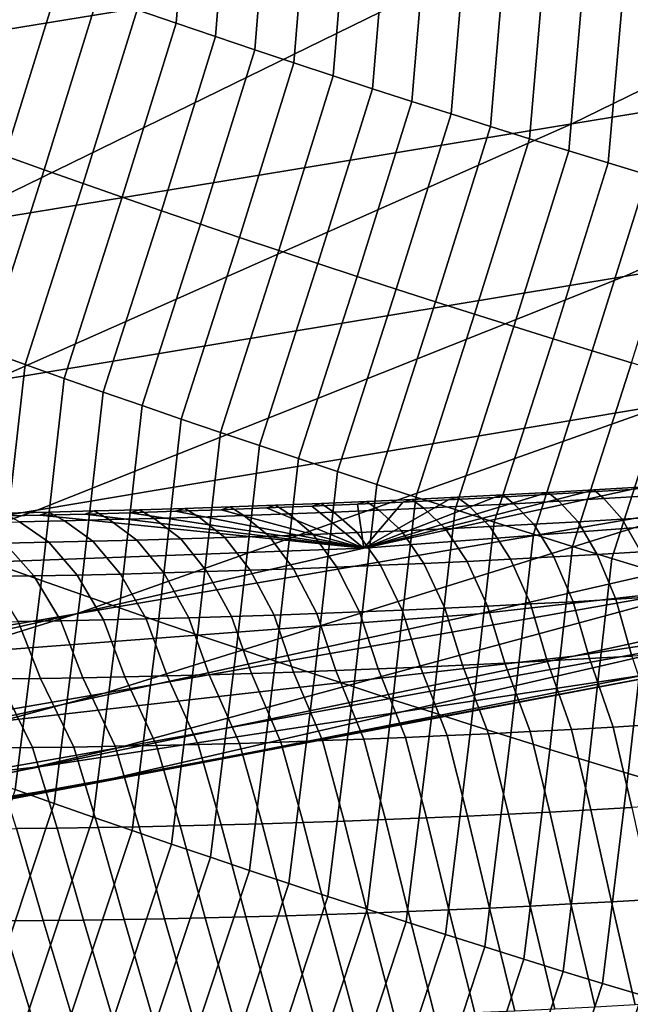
# Model space of a CAD drawing. Header units: metres. Extents: x -240 to 45, y -77 to 27.
# Tile 813 of 1056: x 16.399 to 17.297, y -24.913 to -23.465. Entities that reach past the tile are written whole.
import ezdxf

# ---------------------------------------------------------------- set-up
doc = ezdxf.new("R2010")
doc.units = ezdxf.units.M
doc.layers.add('solid_102011X2', color=7, linetype='CONTINUOUS')

msp = doc.modelspace()

# ---------------------------------------------------------------- linework, layer by layer
at = {"layer": 'solid_102011X2'}
for points in [[(17.957216, -22.912344, 22.244883), (17.126104, -23.35758, 22.442699), (16.201685, -23.508318, 18.24148), (17.038113, -23.060219, 18.042509)], [(18.975557, -23.058271, 30.889181), (18.139053, -23.466431, 31.085245), (17.211168, -23.618341, 26.857634), (18.052521, -23.207588, 26.658361)], [(17.038113, -23.060219, 18.042509), (16.201685, -23.508318, 18.24148), (15.284562, -23.65987, 14.05393), (16.126589, -23.20886, 13.85483)], [(16.571869, -23.450541, 123.699043), (16.629526, -23.470346, 123.705139), (16.650667, -23.208435, 123.982765), (16.592859, -23.188736, 123.976967)], [(18.052521, -23.207588, 26.658361), (17.211168, -23.618341, 26.857634), (16.279629, -23.77096, 22.644175), (17.126104, -23.35758, 22.442699)], [(16.629526, -23.470346, 123.705139), (16.687204, -23.489965, 123.711098), (16.708496, -23.227947, 123.988434), (16.650667, -23.208435, 123.982765)], [(16.687204, -23.489965, 123.711098), (16.744907, -23.509396, 123.716927), (16.766344, -23.247272, 123.993988), (16.708496, -23.227947, 123.988434)], [(16.744907, -23.509396, 123.716927), (16.802629, -23.528637, 123.722626), (16.824213, -23.266407, 123.999405), (16.766344, -23.247272, 123.993988)], [(16.802629, -23.528637, 123.722626), (16.860373, -23.547691, 123.728203), (16.882099, -23.285355, 124.0047), (16.824213, -23.266407, 123.999405)], [(16.860373, -23.547691, 123.728203), (16.918135, -23.566555, 123.733635), (16.940001, -23.30411, 124.009865), (16.882099, -23.285355, 124.0047)], [(16.918135, -23.566555, 123.733635), (16.975914, -23.585228, 123.738945), (16.997919, -23.322676, 124.0149), (16.940001, -23.30411, 124.009865)], [(19.057814, -23.315151, 35.327679), (18.211906, -23.688892, 35.522785), (17.288485, -23.842539, 31.284605), (18.139053, -23.466431, 31.085245)], [(16.975914, -23.585228, 123.738945), (17.033712, -23.603712, 123.744125), (17.055853, -23.341051, 124.019806), (16.997919, -23.322676, 124.0149)], [(17.033712, -23.603712, 123.744125), (17.091524, -23.622004, 123.749168), (17.1138, -23.359236, 124.02459), (17.055853, -23.341051, 124.019806)], [(17.126104, -23.35758, 22.442699), (16.279629, -23.77096, 22.644175), (15.349802, -23.924364, 18.444128), (16.201685, -23.508318, 18.24148)], [(17.091524, -23.622004, 123.749168), (17.149351, -23.640104, 123.754082), (17.171761, -23.377228, 124.029243), (17.1138, -23.359236, 124.02459)], [(17.149351, -23.640104, 123.754082), (17.207193, -23.65801, 123.758865), (17.229731, -23.395025, 124.033768), (17.171761, -23.377228, 124.029243)], [(16.320406, -23.644629, 123.407204), (16.377785, -23.665243, 123.414108), (16.456631, -23.410368, 123.686478), (16.39905, -23.390003, 123.68)], [(17.207193, -23.65801, 123.758865), (17.265047, -23.675726, 123.763512), (17.287714, -23.412632, 124.038162), (17.229731, -23.395025, 124.033768)], [(16.377785, -23.665243, 123.414108), (16.435192, -23.685673, 123.420883), (16.514236, -23.430548, 123.692825), (16.456631, -23.410368, 123.686478)], [(17.265047, -23.675726, 123.763512), (17.322912, -23.693245, 123.768028), (17.345705, -23.430042, 124.042427), (17.287714, -23.412632, 124.038162)], [(16.435192, -23.685673, 123.420883), (16.49263, -23.705917, 123.427528), (16.571869, -23.450541, 123.699043), (16.514236, -23.430548, 123.692825)], [(16.49263, -23.705917, 123.427528), (16.550097, -23.725977, 123.434036), (16.629526, -23.470346, 123.705139), (16.571869, -23.450541, 123.699043)], [(18.139053, -23.466431, 31.085245), (17.288485, -23.842539, 31.284605), (16.355679, -23.996843, 27.060255), (17.211168, -23.618341, 26.857634)], [(16.550097, -23.725977, 123.434036), (16.607588, -23.74585, 123.440414), (16.687204, -23.489965, 123.711098), (16.629526, -23.470346, 123.705139)], [(16.607588, -23.74585, 123.440414), (16.665106, -23.765535, 123.446663), (16.744907, -23.509396, 123.716927), (16.687204, -23.489965, 123.711098)], [(16.665106, -23.765535, 123.446663), (16.722649, -23.785036, 123.452774), (16.802629, -23.528637, 123.722626), (16.744907, -23.509396, 123.716927)], [(16.722649, -23.785036, 123.452774), (16.780214, -23.804348, 123.458755), (16.860373, -23.547691, 123.728203), (16.802629, -23.528637, 123.722626)], [(16.780214, -23.804348, 123.458755), (16.837801, -23.823471, 123.4646), (16.918135, -23.566555, 123.733635), (16.860373, -23.547691, 123.728203)], [(16.837801, -23.823471, 123.4646), (16.895411, -23.842407, 123.470314), (16.975914, -23.585228, 123.738945), (16.918135, -23.566555, 123.733635)], [(16.895411, -23.842407, 123.470314), (16.953039, -23.861153, 123.475891), (17.033712, -23.603712, 123.744125), (16.975914, -23.585228, 123.738945)], [(16.953039, -23.861153, 123.475891), (17.010689, -23.879709, 123.481331), (17.091524, -23.622004, 123.749168), (17.033712, -23.603712, 123.744125)], [(17.211168, -23.618341, 26.857634), (16.355679, -23.996843, 27.060255), (15.418939, -24.151886, 22.849031), (16.279629, -23.77096, 22.644175)], [(17.010689, -23.879709, 123.481331), (17.068356, -23.898075, 123.486641), (17.149351, -23.640104, 123.754082), (17.091524, -23.622004, 123.749168)], [(17.068356, -23.898075, 123.486641), (17.126038, -23.916248, 123.491814), (17.207193, -23.65801, 123.758865), (17.149351, -23.640104, 123.754082)], [(16.2927, -23.930855, 123.153847), (16.349981, -23.951544, 123.161072), (16.435192, -23.685673, 123.420883), (16.377785, -23.665243, 123.414108)], [(17.126038, -23.916248, 123.491814), (17.183737, -23.934231, 123.496849), (17.265047, -23.675726, 123.763512), (17.207193, -23.65801, 123.758865)], [(17.183737, -23.934231, 123.496849), (17.241451, -23.952021, 123.501755), (17.322912, -23.693245, 123.768028), (17.265047, -23.675726, 123.763512)], [(16.349981, -23.951544, 123.161072), (16.407297, -23.972048, 123.168167), (16.49263, -23.705917, 123.427528), (16.435192, -23.685673, 123.420883)], [(18.211906, -23.688892, 35.522785), (17.353153, -24.030262, 35.720852), (16.425005, -24.186064, 31.486994), (17.288485, -23.842539, 31.284605)], [(17.241451, -23.952021, 123.501755), (17.299181, -23.969616, 123.506523), (17.380793, -23.710569, 123.772415), (17.322912, -23.693245, 123.768028)], [(16.407297, -23.972048, 123.168167), (16.464643, -23.992369, 123.175125), (16.550097, -23.725977, 123.434036), (16.49263, -23.705917, 123.427528)], [(16.464643, -23.992369, 123.175125), (16.52202, -24.012506, 123.181946), (16.607588, -23.74585, 123.440414), (16.550097, -23.725977, 123.434036)], [(16.52202, -24.012506, 123.181946), (16.579426, -24.032457, 123.188629), (16.665106, -23.765535, 123.446663), (16.607588, -23.74585, 123.440414)], [(16.579426, -24.032457, 123.188629), (16.63686, -24.052221, 123.195175), (16.722649, -23.785036, 123.452774), (16.665106, -23.765535, 123.446663)], [(16.63686, -24.052221, 123.195175), (16.694321, -24.071802, 123.201591), (16.780214, -23.804348, 123.458755), (16.722649, -23.785036, 123.452774)], [(16.694321, -24.071802, 123.201591), (16.751808, -24.091194, 123.20787), (16.837801, -23.823471, 123.4646), (16.780214, -23.804348, 123.458755)], [(16.751808, -24.091194, 123.20787), (16.80932, -24.110399, 123.214005), (16.895411, -23.842407, 123.470314), (16.837801, -23.823471, 123.4646)], [(17.288485, -23.842539, 31.284605), (16.425005, -24.186064, 31.486994), (15.487211, -24.342546, 27.265949), (16.355679, -23.996843, 27.060255)], [(16.80932, -24.110399, 123.214005), (16.866856, -24.129417, 123.220009), (16.953039, -23.861153, 123.475891), (16.895411, -23.842407, 123.470314)], [(16.866856, -24.129417, 123.220009), (16.924414, -24.148245, 123.225876), (17.010689, -23.879709, 123.481331), (16.953039, -23.861153, 123.475891)], [(18.266224, -23.875051, 39.96825), (17.400331, -24.181656, 40.163639), (16.482719, -24.338783, 35.921616), (17.353153, -24.030262, 35.720852)], [(16.924414, -24.148245, 123.225876), (16.981995, -24.166885, 123.231598), (17.068356, -23.898075, 123.486641), (17.010689, -23.879709, 123.481331)], [(16.981995, -24.166885, 123.231598), (17.039595, -24.185335, 123.23719), (17.126038, -23.916248, 123.491814), (17.068356, -23.898075, 123.486641)], [(17.039595, -24.185335, 123.23719), (17.097216, -24.203594, 123.242638), (17.183737, -23.934231, 123.496849), (17.126038, -23.916248, 123.491814)], [(17.097216, -24.203594, 123.242638), (17.154854, -24.221661, 123.247955), (17.241451, -23.952021, 123.501755), (17.183737, -23.934231, 123.496849)], [(16.316372, -24.248495, 122.921532), (16.373661, -24.269079, 122.928955), (16.407297, -23.972048, 123.168167), (16.349981, -23.951544, 123.161072)], [(17.154854, -24.221661, 123.247955), (17.212509, -24.239536, 123.253128), (17.299181, -23.969616, 123.506523), (17.241451, -23.952021, 123.501755)], [(17.212509, -24.239536, 123.253128), (17.270182, -24.257219, 123.258163), (17.356924, -23.987019, 123.511154), (17.299181, -23.969616, 123.506523)], [(16.373661, -24.269079, 122.928955), (16.430983, -24.289482, 122.936241), (16.464643, -23.992369, 123.175125), (16.407297, -23.972048, 123.168167)], [(16.430983, -24.289482, 122.936241), (16.488338, -24.3097, 122.943382), (16.52202, -24.012506, 123.181946), (16.464643, -23.992369, 123.175125)], [(17.270182, -24.257219, 123.258163), (17.327873, -24.27471, 123.263054), (17.414686, -24.004225, 123.515656), (17.356924, -23.987019, 123.511154)], [(16.488338, -24.3097, 122.943382), (16.545727, -24.329733, 122.950394), (16.579426, -24.032457, 123.188629), (16.52202, -24.012506, 123.181946)], [(18.297249, -24.025042, 44.419228), (17.425262, -24.296888, 44.610531), (16.523981, -24.455177, 40.361389), (17.400331, -24.181656, 40.163639)], [(17.353153, -24.030262, 35.720852), (16.482719, -24.338783, 35.921616), (15.549787, -24.496517, 31.692133), (16.425005, -24.186064, 31.486994)], [(16.545727, -24.329733, 122.950394), (16.603144, -24.349583, 122.95726), (16.63686, -24.052221, 123.195175), (16.579426, -24.032457, 123.188629)], [(16.603144, -24.349583, 122.95726), (16.660593, -24.369247, 122.963989), (16.694321, -24.071802, 123.201591), (16.63686, -24.052221, 123.195175)], [(16.660593, -24.369247, 122.963989), (16.718071, -24.388725, 122.970581), (16.751808, -24.091194, 123.20787), (16.694321, -24.071802, 123.201591)], [(18.66869, -24.075922, 70.912125), (17.788456, -24.175354, 71.059006), (17.074524, -24.338741, 66.797905), (17.959316, -24.238655, 66.642776)], [(16.718071, -24.388725, 122.970581), (16.775576, -24.408018, 122.977028), (16.80932, -24.110399, 123.214005), (16.751808, -24.091194, 123.20787)], [(16.775576, -24.408018, 122.977028), (16.833107, -24.427122, 122.983337), (16.866856, -24.129417, 123.220009), (16.80932, -24.110399, 123.214005)], [(18.839853, -24.105467, 66.488396), (17.959316, -24.238655, 66.642776), (17.213718, -24.400921, 62.378597), (18.098623, -24.266874, 62.215599)], [(16.833107, -24.427122, 122.983337), (16.890663, -24.446039, 122.989502), (16.924414, -24.148245, 123.225876), (16.866856, -24.129417, 123.220009)], [(18.300348, -24.139017, 48.873886), (17.423328, -24.376192, 49.059582), (16.544058, -24.535505, 44.803852), (17.425262, -24.296888, 44.610531)], [(16.890663, -24.446039, 122.989502), (16.948246, -24.464767, 122.995529), (16.981995, -24.166885, 123.231598), (16.924414, -24.148245, 123.225876)], [(17.365906, -24.151453, 73.367287), (17.298599, -24.155729, 73.368652), (16.90519, -24.241774, 71.20639), (17.788456, -24.175354, 71.059006)], [(17.298599, -24.155729, 73.368652), (17.231348, -24.159809, 73.370293), (16.90519, -24.241774, 71.20639)], [(17.176687, -24.160128, 73.707542), (17.164154, -24.163692, 73.372192), (17.231348, -24.159809, 73.370293), (17.243599, -24.15634, 73.702026)], [(17.243599, -24.15634, 73.702026), (17.258295, -24.169226, 74.081116), (17.192081, -24.173012, 74.086632), (17.176687, -24.160128, 73.707542)], [(17.243599, -24.15634, 73.702026), (17.231348, -24.159809, 73.370293), (17.298599, -24.155729, 73.368652), (17.310528, -24.152359, 73.696632)], [(17.310528, -24.152359, 73.696632), (17.324524, -24.165243, 74.075729), (17.258295, -24.169226, 74.081116), (17.243599, -24.15634, 73.702026)], [(16.842413, -24.176155, 73.737076), (16.829012, -24.180195, 73.385727), (16.895931, -24.177284, 73.382484), (16.909229, -24.173336, 73.730904)], [(16.909229, -24.173336, 73.730904), (16.927404, -24.18619, 74.109978), (16.861282, -24.188993, 74.116142), (16.842413, -24.176155, 73.737076)], [(16.909229, -24.173336, 73.730904), (16.895931, -24.177284, 73.382484), (16.962906, -24.174177, 73.379517), (16.976067, -24.170324, 73.724869)], [(17.231348, -24.159809, 73.370293), (17.164154, -24.163692, 73.372192), (16.90519, -24.241774, 71.20639)], [(17.164154, -24.163692, 73.372192), (17.097017, -24.167383, 73.374367), (16.90519, -24.241774, 71.20639)], [(17.097017, -24.167383, 73.374367), (17.029934, -24.170877, 73.376808), (16.90519, -24.241774, 71.20639)], [(17.029934, -24.170877, 73.376808), (16.962906, -24.174177, 73.379517), (16.90519, -24.241774, 71.20639)], [(16.976067, -24.170324, 73.724869), (16.993547, -24.183191, 74.103951), (16.927404, -24.18619, 74.109978), (16.909229, -24.173336, 73.730904)], [(16.948246, -24.464767, 122.995529), (17.00585, -24.483307, 123.001411), (17.039595, -24.185335, 123.23719), (16.981995, -24.166885, 123.231598)], [(16.976067, -24.170324, 73.724869), (16.962906, -24.174177, 73.379517), (17.029934, -24.170877, 73.376808), (17.042921, -24.16712, 73.718964)], [(17.042921, -24.16712, 73.718964), (17.059708, -24.179995, 74.098045), (16.993547, -24.183191, 74.103951), (16.976067, -24.170324, 73.724869)], [(17.042921, -24.16712, 73.718964), (17.029934, -24.170877, 73.376808), (17.097017, -24.167383, 73.374367), (17.109795, -24.163721, 73.713188)], [(17.109795, -24.163721, 73.713188), (17.125887, -24.176601, 74.09227), (17.059708, -24.179995, 74.098045), (17.042921, -24.16712, 73.718964)], [(17.109795, -24.163721, 73.713188), (17.097017, -24.167383, 73.374367), (17.164154, -24.163692, 73.372192), (17.176687, -24.160128, 73.707542)], [(17.176687, -24.160128, 73.707542), (17.192081, -24.173012, 74.086632), (17.125887, -24.176601, 74.09227), (17.109795, -24.163721, 73.713188)], [(17.125887, -24.176601, 74.09227), (17.192081, -24.173012, 74.086632), (17.220514, -24.203144, 74.463631), (17.155533, -24.206739, 74.4692)], [(17.192081, -24.173012, 74.086632), (17.258295, -24.169226, 74.081116), (17.285511, -24.199352, 74.458191), (17.220514, -24.203144, 74.463631)], [(17.258295, -24.169226, 74.081116), (17.324524, -24.165243, 74.075729), (17.350523, -24.195364, 74.452873), (17.285511, -24.199352, 74.458191)], [(16.425005, -24.186064, 31.486994), (15.549787, -24.496517, 31.692133), (14.60694, -24.654955, 27.474442), (15.487211, -24.342546, 27.265949)], [(17.400331, -24.181656, 40.163639), (16.523981, -24.455177, 40.361389), (15.601777, -24.613983, 36.124805), (16.482719, -24.338783, 35.921616)], [(17.788456, -24.175354, 71.059006), (16.90519, -24.241774, 71.20639), (16.186682, -24.405588, 66.953575), (17.074524, -24.338741, 66.797905)], [(16.441929, -24.188995, 73.77681), (16.428608, -24.193602, 73.41069), (16.495205, -24.191851, 73.405869), (16.508625, -24.18734, 73.769859)], [(16.508625, -24.18734, 73.769859), (16.530956, -24.200062, 74.14888), (16.464952, -24.201683, 74.155807), (16.441929, -24.188995, 73.77681)], [(16.508625, -24.18734, 73.769859), (16.495205, -24.191851, 73.405869), (16.561863, -24.189905, 73.401314), (16.575342, -24.185492, 73.763046)], [(16.575342, -24.185492, 73.763046), (16.596981, -24.198242, 74.142075), (16.530956, -24.200062, 74.14888), (16.508625, -24.18734, 73.769859)], [(16.575342, -24.185492, 73.763046), (16.561863, -24.189905, 73.401314), (16.628571, -24.187769, 73.397026), (16.64208, -24.183447, 73.756355)], [(16.628571, -24.187769, 73.397026), (16.561863, -24.189905, 73.401314), (16.90519, -24.241774, 71.20639)], [(16.64208, -24.183447, 73.756355), (16.663027, -24.196224, 74.135399), (16.596981, -24.198242, 74.142075), (16.575342, -24.185492, 73.763046)], [(16.64208, -24.183447, 73.756355), (16.628571, -24.187769, 73.397026), (16.695332, -24.185438, 73.39299), (16.708838, -24.18121, 73.749802)], [(16.695332, -24.185438, 73.39299), (16.628571, -24.187769, 73.397026), (16.90519, -24.241774, 71.20639)], [(16.708838, -24.18121, 73.749802), (16.729092, -24.194012, 74.128845), (16.663027, -24.196224, 74.135399), (16.64208, -24.183447, 73.756355)], [(16.708838, -24.18121, 73.749802), (16.695332, -24.185438, 73.39299), (16.762146, -24.182913, 73.389229), (16.775616, -24.17878, 73.74337)], [(16.762146, -24.182913, 73.389229), (16.695332, -24.185438, 73.39299), (16.90519, -24.241774, 71.20639)], [(16.775616, -24.17878, 73.74337), (16.795177, -24.191601, 74.122429), (16.729092, -24.194012, 74.128845), (16.708838, -24.18121, 73.749802)], [(16.775616, -24.17878, 73.74337), (16.762146, -24.182913, 73.389229), (16.829012, -24.180195, 73.385727), (16.842413, -24.176155, 73.737076)], [(16.829012, -24.180195, 73.385727), (16.762146, -24.182913, 73.389229), (16.90519, -24.241774, 71.20639)], [(16.842413, -24.176155, 73.737076), (16.861282, -24.188993, 74.116142), (16.795177, -24.191601, 74.122429), (16.775616, -24.17878, 73.74337)], [(16.895931, -24.177284, 73.382484), (16.829012, -24.180195, 73.385727), (16.90519, -24.241774, 71.20639)], [(16.861282, -24.188993, 74.116142), (16.927404, -24.18619, 74.109978), (16.960686, -24.216347, 74.486664), (16.895771, -24.219156, 74.492737)], [(16.962906, -24.174177, 73.379517), (16.895931, -24.177284, 73.382484), (16.90519, -24.241774, 71.20639)], [(16.927404, -24.18619, 74.109978), (16.993547, -24.183191, 74.103951), (17.025618, -24.213339, 74.480713), (16.960686, -24.216347, 74.486664)], [(16.993547, -24.183191, 74.103951), (17.059708, -24.179995, 74.098045), (17.090567, -24.210136, 74.474892), (17.025618, -24.213339, 74.480713)], [(17.00585, -24.483307, 123.001411), (17.063477, -24.501656, 123.007156), (17.097216, -24.203594, 123.242638), (17.039595, -24.185335, 123.23719)], [(17.059708, -24.179995, 74.098045), (17.125887, -24.176601, 74.09227), (17.155533, -24.206739, 74.4692), (17.090567, -24.210136, 74.474892)], [(16.428608, -24.193602, 73.41069), (16.36208, -24.19516, 73.415771), (16.020094, -24.275076, 71.35408), (16.90519, -24.241774, 71.20639)], [(16.375254, -24.190454, 73.783882), (16.36208, -24.19516, 73.415771), (16.428608, -24.193602, 73.41069), (16.441929, -24.188995, 73.77681)], [(16.441929, -24.188995, 73.77681), (16.464952, -24.201683, 74.155807), (16.39897, -24.203108, 74.162872), (16.375254, -24.190454, 73.783882)], [(16.39897, -24.203108, 74.162872), (16.464952, -24.201683, 74.155807), (16.506685, -24.231895, 74.531822), (16.441908, -24.233328, 74.538773)], [(16.495205, -24.191851, 73.405869), (16.428608, -24.193602, 73.41069), (16.90519, -24.241774, 71.20639)], [(16.464952, -24.201683, 74.155807), (16.530956, -24.200062, 74.14888), (16.571484, -24.230265, 74.524994), (16.506685, -24.231895, 74.531822)], [(16.561863, -24.189905, 73.401314), (16.495205, -24.191851, 73.405869), (16.90519, -24.241774, 71.20639)], [(16.530956, -24.200062, 74.14888), (16.596981, -24.198242, 74.142075), (16.636301, -24.228436, 74.518295), (16.571484, -24.230265, 74.524994)], [(16.596981, -24.198242, 74.142075), (16.663027, -24.196224, 74.135399), (16.701139, -24.226412, 74.511711), (16.636301, -24.228436, 74.518295)], [(16.663027, -24.196224, 74.135399), (16.729092, -24.194012, 74.128845), (16.765999, -24.22419, 74.505264), (16.701139, -24.226412, 74.511711)], [(16.729092, -24.194012, 74.128845), (16.795177, -24.191601, 74.122429), (16.830875, -24.221771, 74.49894), (16.765999, -24.22419, 74.505264)], [(16.795177, -24.191601, 74.122429), (16.861282, -24.188993, 74.116142), (16.895771, -24.219156, 74.492737), (16.830875, -24.221771, 74.49894)], [(17.220514, -24.203144, 74.463631), (17.285511, -24.199352, 74.458191), (17.312771, -24.247372, 74.833412), (17.248888, -24.251171, 74.838791)], [(17.285511, -24.199352, 74.458191), (17.350523, -24.195364, 74.452873), (17.376667, -24.243374, 74.828163), (17.312771, -24.247372, 74.833412)], [(16.333008, -24.204332, 74.170059), (16.39897, -24.203108, 74.162872), (16.441908, -24.233328, 74.538773), (16.377153, -24.234562, 74.545853)], [(16.895771, -24.219156, 74.492737), (16.960686, -24.216347, 74.486664), (16.9935, -24.26441, 74.861534), (16.929693, -24.267229, 74.867531)], [(16.960686, -24.216347, 74.486664), (17.025618, -24.213339, 74.480713), (17.057323, -24.261395, 74.855659), (16.9935, -24.26441, 74.861534)], [(17.025618, -24.213339, 74.480713), (17.090567, -24.210136, 74.474892), (17.121162, -24.258183, 74.849915), (17.057323, -24.261395, 74.855659)], [(17.063477, -24.501656, 123.007156), (17.121124, -24.519814, 123.012756), (17.154854, -24.221661, 123.247955), (17.097216, -24.203594, 123.242638)], [(17.090567, -24.210136, 74.474892), (17.155533, -24.206739, 74.4692), (17.185019, -24.254776, 74.844292), (17.121162, -24.258183, 74.849915)], [(17.155533, -24.206739, 74.4692), (17.220514, -24.203144, 74.463631), (17.248888, -24.251171, 74.838791), (17.185019, -24.254776, 74.844292)], [(16.506685, -24.231895, 74.531822), (16.571484, -24.230265, 74.524994), (16.610931, -24.278379, 74.899361), (16.547237, -24.280018, 74.90609)], [(18.270529, -24.217178, 53.328175), (17.389603, -24.419842, 53.506927), (16.53834, -24.580084, 49.246964), (17.423328, -24.376192, 49.059582)], [(16.571484, -24.230265, 74.524994), (16.636301, -24.228436, 74.518295), (16.674644, -24.276543, 74.892746), (16.610931, -24.278379, 74.899361)], [(16.636301, -24.228436, 74.518295), (16.701139, -24.226412, 74.511711), (16.738379, -24.274509, 74.886253), (16.674644, -24.276543, 74.892746)], [(16.701139, -24.226412, 74.511711), (16.765999, -24.22419, 74.505264), (16.802132, -24.272278, 74.87989), (16.738379, -24.274509, 74.886253)], [(16.765999, -24.22419, 74.505264), (16.830875, -24.221771, 74.49894), (16.865904, -24.269852, 74.87365), (16.802132, -24.272278, 74.87989)], [(16.830875, -24.221771, 74.49894), (16.895771, -24.219156, 74.492737), (16.929693, -24.267229, 74.867531), (16.865904, -24.269852, 74.87365)], [(17.121124, -24.519814, 123.012756), (17.178793, -24.537781, 123.018211), (17.212509, -24.239536, 123.253128), (17.154854, -24.221661, 123.247955)], [(16.90519, -24.241774, 71.20639), (16.020094, -24.275076, 71.35408), (15.297004, -24.439095, 67.109558), (16.186682, -24.405588, 66.953575)], [(16.31242, -24.235598, 74.553055), (16.377153, -24.234562, 74.545853), (16.419916, -24.282701, 74.91993), (16.356287, -24.283745, 74.927025)], [(17.959316, -24.238655, 66.642776), (17.074524, -24.338741, 66.797905), (16.324537, -24.501642, 62.542381), (17.213718, -24.400921, 62.378597)], [(16.377153, -24.234562, 74.545853), (16.441908, -24.233328, 74.538773), (16.483566, -24.28146, 74.912949), (16.419916, -24.282701, 74.91993)], [(16.441908, -24.233328, 74.538773), (16.506685, -24.231895, 74.531822), (16.547237, -24.280018, 74.90609), (16.483566, -24.28146, 74.912949)], [(17.178793, -24.537781, 123.018211), (17.236481, -24.555555, 123.023529), (17.270182, -24.257219, 123.258163), (17.212509, -24.239536, 123.253128)], [(18.203232, -24.259758, 57.776775), (17.319643, -24.428034, 57.947781), (16.501942, -24.589151, 53.687046), (17.389603, -24.419842, 53.506927)], [(17.121162, -24.258183, 74.849915), (17.15036, -24.324083, 75.222359), (17.087479, -24.327305, 75.22805), (17.057323, -24.261395, 74.855659)], [(17.185019, -24.254776, 74.844292), (17.213255, -24.320663, 75.216797), (17.15036, -24.324083, 75.222359), (17.121162, -24.258183, 74.849915)], [(17.248888, -24.251171, 74.838791), (17.276163, -24.317049, 75.211349), (17.213255, -24.320663, 75.216797), (17.185019, -24.254776, 74.844292)], [(17.236481, -24.555555, 123.023529), (17.294189, -24.573137, 123.028702), (17.327873, -24.27471, 123.263054), (17.270182, -24.257219, 123.258163)], [(17.312771, -24.247372, 74.833412), (17.339083, -24.313236, 75.206032), (17.276163, -24.317049, 75.211349), (17.248888, -24.251171, 74.838791)], [(16.335161, -24.576382, 122.703873), (16.392515, -24.596863, 122.711502), (16.430983, -24.289482, 122.936241), (16.373661, -24.269079, 122.928955)], [(18.098623, -24.266874, 62.215599), (17.213718, -24.400921, 62.378597), (16.430546, -24.56292, 58.11985), (17.319643, -24.428034, 57.947781)], [(16.738379, -24.274509, 74.886253), (16.773317, -24.34046, 75.258316), (16.710537, -24.342499, 75.264732), (16.674644, -24.276543, 74.892746)], [(16.802132, -24.272278, 74.87989), (16.836115, -24.338223, 75.252022), (16.773317, -24.34046, 75.258316), (16.738379, -24.274509, 74.886253)], [(16.865904, -24.269852, 74.87365), (16.89893, -24.335789, 75.245842), (16.836115, -24.338223, 75.252022), (16.802132, -24.272278, 74.87989)], [(16.929693, -24.267229, 74.867531), (16.961763, -24.333157, 75.239792), (16.89893, -24.335789, 75.245842), (16.865904, -24.269852, 74.87365)], [(16.9935, -24.26441, 74.861534), (17.024612, -24.330328, 75.233856), (16.961763, -24.333157, 75.239792), (16.929693, -24.267229, 74.867531)], [(17.057323, -24.261395, 74.855659), (17.087479, -24.327305, 75.22805), (17.024612, -24.330328, 75.233856), (16.9935, -24.26441, 74.861534)], [(17.294189, -24.573137, 123.028702), (17.351919, -24.590525, 123.033737), (17.385582, -24.292004, 123.267815), (17.327873, -24.27471, 123.263054)], [(16.419916, -24.282701, 74.91993), (16.459627, -24.348675, 75.291618), (16.396954, -24.349718, 75.298637), (16.356287, -24.283745, 74.927025)], [(16.392515, -24.596863, 122.711502), (16.449903, -24.617161, 122.718987), (16.488338, -24.3097, 122.943382), (16.430983, -24.289482, 122.936241)], [(16.483566, -24.28146, 74.912949), (16.522322, -24.347429, 75.284721), (16.459627, -24.348675, 75.291618), (16.419916, -24.282701, 74.91993)], [(16.547237, -24.280018, 74.90609), (16.585039, -24.345984, 75.277939), (16.522322, -24.347429, 75.284721), (16.483566, -24.28146, 74.912949)], [(16.610931, -24.278379, 74.899361), (16.647778, -24.344341, 75.271278), (16.585039, -24.345984, 75.277939), (16.547237, -24.280018, 74.90609)], [(16.674644, -24.276543, 74.892746), (16.710537, -24.342499, 75.264732), (16.647778, -24.344341, 75.271278), (16.610931, -24.278379, 74.899361)], [(17.425262, -24.296888, 44.610531), (16.544058, -24.535505, 44.803852), (15.638369, -24.69523, 40.561234), (16.523981, -24.455177, 40.361389)], [(16.449903, -24.617161, 122.718987), (16.50733, -24.637276, 122.726326), (16.545727, -24.329733, 122.950394), (16.488338, -24.3097, 122.943382)], [(17.276163, -24.317049, 75.211349), (17.299553, -24.400797, 75.580711), (17.237324, -24.404427, 75.586128), (17.213255, -24.320663, 75.216797)], [(17.339083, -24.313236, 75.206032), (17.361794, -24.396971, 75.575417), (17.299553, -24.400797, 75.580711), (17.276163, -24.317049, 75.211349)], [(16.50733, -24.637276, 122.726326), (16.564789, -24.657207, 122.733528), (16.603144, -24.349583, 122.95726), (16.545727, -24.329733, 122.950394)], [(17.024612, -24.330328, 75.233856), (17.050714, -24.414116, 75.603104), (16.988541, -24.416948, 75.609009), (16.961763, -24.333157, 75.239792)], [(17.087479, -24.327305, 75.22805), (17.112904, -24.411085, 75.597328), (17.050714, -24.414116, 75.603104), (17.024612, -24.330328, 75.233856)], [(17.15036, -24.324083, 75.222359), (17.175108, -24.407856, 75.591667), (17.112904, -24.411085, 75.597328), (17.087479, -24.327305, 75.22805)], [(17.213255, -24.320663, 75.216797), (17.237324, -24.404427, 75.586128), (17.175108, -24.407856, 75.591667), (17.15036, -24.324083, 75.222359)], [(16.482719, -24.338783, 35.921616), (15.601777, -24.613983, 36.124805), (14.664003, -24.773413, 31.89975), (15.549787, -24.496517, 31.692133)], [(17.074524, -24.338741, 66.797905), (16.186682, -24.405588, 66.953575), (15.432298, -24.568905, 62.70673), (16.324537, -24.501642, 62.542381)], [(16.522322, -24.347429, 75.284721), (16.55382, -24.431183, 75.653725), (16.4918, -24.432413, 75.660591), (16.459627, -24.348675, 75.291618)], [(16.585039, -24.345984, 75.277939), (16.615864, -24.42975, 75.646973), (16.55382, -24.431183, 75.653725), (16.522322, -24.347429, 75.284721)], [(16.647778, -24.344341, 75.271278), (16.677927, -24.428118, 75.640343), (16.615864, -24.42975, 75.646973), (16.585039, -24.345984, 75.277939)], [(16.710537, -24.342499, 75.264732), (16.740011, -24.426283, 75.633835), (16.677927, -24.428118, 75.640343), (16.647778, -24.344341, 75.271278)], [(16.773317, -24.34046, 75.258316), (16.802116, -24.42425, 75.627449), (16.740011, -24.426283, 75.633835), (16.710537, -24.342499, 75.264732)], [(16.836115, -24.338223, 75.252022), (16.864241, -24.422014, 75.621178), (16.802116, -24.42425, 75.627449), (16.773317, -24.34046, 75.258316)], [(16.89893, -24.335789, 75.245842), (16.926382, -24.41958, 75.615036), (16.864241, -24.422014, 75.621178), (16.836115, -24.338223, 75.252022)], [(16.961763, -24.333157, 75.239792), (16.988541, -24.416948, 75.609009), (16.926382, -24.41958, 75.615036), (16.89893, -24.335789, 75.245842)], [(16.396954, -24.349718, 75.298637), (16.429802, -24.433441, 75.66758), (16.367828, -24.434265, 75.674683), (16.334303, -24.350563, 75.305779)], [(16.459627, -24.348675, 75.291618), (16.4918, -24.432413, 75.660591), (16.429802, -24.433441, 75.66758), (16.396954, -24.349718, 75.298637)], [(16.564789, -24.657207, 122.733528), (16.62228, -24.676954, 122.740585), (16.660593, -24.369247, 122.963989), (16.603144, -24.349583, 122.95726)], [(17.423328, -24.376192, 49.059582), (16.53834, -24.580084, 49.246964), (15.65485, -24.740614, 44.998932), (16.544058, -24.535505, 44.803852)], [(16.62228, -24.676954, 122.740585), (16.679804, -24.696516, 122.747498), (16.718071, -24.388725, 122.970581), (16.660593, -24.369247, 122.963989)], [(16.679804, -24.696516, 122.747498), (16.737358, -24.715893, 122.754265), (16.775576, -24.408018, 122.977028), (16.718071, -24.388725, 122.970581)], [(17.213718, -24.400921, 62.378597), (16.324537, -24.501642, 62.542381), (15.537159, -24.664265, 58.292751), (16.430546, -24.56292, 58.11985)], [(17.175108, -24.407856, 75.591667), (17.237324, -24.404427, 75.586128), (17.272257, -24.505014, 75.950134), (17.211117, -24.508467, 75.955589)], [(17.237324, -24.404427, 75.586128), (17.299553, -24.400797, 75.580711), (17.333408, -24.501366, 75.944801), (17.272257, -24.505014, 75.950134)], [(16.737358, -24.715893, 122.754265), (16.794941, -24.735085, 122.760895), (16.833107, -24.427122, 122.983337), (16.775576, -24.408018, 122.977028)], [(16.864241, -24.422014, 75.621178), (16.926382, -24.41958, 75.615036), (16.966688, -24.520285, 75.978584), (16.905619, -24.522743, 75.984634)], [(16.926382, -24.41958, 75.615036), (16.988541, -24.416948, 75.609009), (17.027773, -24.517628, 75.972656), (16.966688, -24.520285, 75.978584)], [(16.988541, -24.416948, 75.609009), (17.050714, -24.414116, 75.603104), (17.088875, -24.514772, 75.96685), (17.027773, -24.517628, 75.972656)], [(17.050714, -24.414116, 75.603104), (17.112904, -24.411085, 75.597328), (17.14999, -24.511719, 75.961159), (17.088875, -24.514772, 75.96685)], [(17.112904, -24.411085, 75.597328), (17.175108, -24.407856, 75.591667), (17.211117, -24.508467, 75.955589), (17.14999, -24.511719, 75.961159)], [(17.319643, -24.428034, 57.947781), (16.430546, -24.56292, 58.11985), (15.608755, -24.724861, 53.868286), (16.501942, -24.589151, 53.687046)], [(17.389603, -24.419842, 53.506927), (16.501942, -24.589151, 53.687046), (15.64659, -24.75041, 49.435776), (16.53834, -24.580084, 49.246964)], [(16.305878, -24.434885, 75.6819), (16.367828, -24.434265, 75.674683), (16.417765, -24.535213, 76.037285), (16.356882, -24.535866, 76.044388)], [(16.367828, -24.434265, 75.674683), (16.429802, -24.433441, 75.66758), (16.478668, -24.534361, 76.030289), (16.417765, -24.535213, 76.037285)], [(16.429802, -24.433441, 75.66758), (16.4918, -24.432413, 75.660591), (16.539597, -24.533304, 76.023415), (16.478668, -24.534361, 76.030289)], [(16.4918, -24.432413, 75.660591), (16.55382, -24.431183, 75.653725), (16.600548, -24.532045, 76.016655), (16.539597, -24.533304, 76.023415)], [(16.55382, -24.431183, 75.653725), (16.615864, -24.42975, 75.646973), (16.661522, -24.530586, 76.010017), (16.600548, -24.532045, 76.016655)], [(16.615864, -24.42975, 75.646973), (16.677927, -24.428118, 75.640343), (16.722517, -24.528925, 76.003494), (16.661522, -24.530586, 76.010017)], [(16.677927, -24.428118, 75.640343), (16.740011, -24.426283, 75.633835), (16.783531, -24.527063, 75.997086), (16.722517, -24.528925, 76.003494)], [(16.740011, -24.426283, 75.633835), (16.802116, -24.42425, 75.627449), (16.844566, -24.525003, 75.990799), (16.783531, -24.527063, 75.997086)], [(16.794941, -24.735085, 122.760895), (16.852552, -24.754087, 122.767372), (16.890663, -24.446039, 122.989502), (16.833107, -24.427122, 122.983337)], [(16.802116, -24.42425, 75.627449), (16.864241, -24.422014, 75.621178), (16.905619, -24.522743, 75.984634), (16.844566, -24.525003, 75.990799)], [(16.852552, -24.754087, 122.767372), (16.910192, -24.772903, 122.773712), (16.948246, -24.464767, 122.995529), (16.890663, -24.446039, 122.989502)], [(16.523981, -24.455177, 40.361389), (15.638369, -24.69523, 40.561234), (14.711525, -24.855482, 36.330139), (15.601777, -24.613983, 36.124805)], [(16.910192, -24.772903, 122.773712), (16.967859, -24.791531, 122.7799), (17.00585, -24.483307, 123.001411), (16.948246, -24.464767, 122.995529)], [(16.967859, -24.791531, 122.7799), (17.025549, -24.809969, 122.785942), (17.063477, -24.501656, 123.007156), (17.00585, -24.483307, 123.001411)], [(17.025549, -24.809969, 122.785942), (17.083265, -24.828217, 122.791847), (17.121124, -24.519814, 123.012756), (17.063477, -24.501656, 123.007156)], [(17.272257, -24.505014, 75.950134), (17.299824, -24.623243, 76.309601), (17.239334, -24.626713, 76.31501), (17.211117, -24.508467, 75.955589)], [(17.333408, -24.501366, 75.944801), (17.360321, -24.619574, 76.304306), (17.299824, -24.623243, 76.309601), (17.272257, -24.505014, 75.950134)], [(16.966688, -24.520285, 75.978584), (16.997505, -24.638592, 76.33786), (16.937082, -24.64106, 76.343864), (16.905619, -24.522743, 75.984634)], [(17.027773, -24.517628, 75.972656), (17.057941, -24.635923, 76.331963), (16.997505, -24.638592, 76.33786), (16.966688, -24.520285, 75.978584)], [(17.088875, -24.514772, 75.96685), (17.118393, -24.633053, 76.326195), (17.057941, -24.635923, 76.331963), (17.027773, -24.517628, 75.972656)], [(17.083265, -24.828217, 122.791847), (17.141003, -24.846273, 122.7976), (17.178793, -24.537781, 123.018211), (17.121124, -24.519814, 123.012756)], [(17.14999, -24.511719, 75.961159), (17.178858, -24.629984, 76.320541), (17.118393, -24.633053, 76.326195), (17.088875, -24.514772, 75.96685)], [(17.211117, -24.508467, 75.955589), (17.239334, -24.626713, 76.31501), (17.178858, -24.629984, 76.320541), (17.14999, -24.511719, 75.961159)], [(16.544058, -24.535505, 44.803852), (15.65485, -24.740614, 44.998932), (14.744718, -24.901556, 40.762886), (15.638369, -24.69523, 40.561234)], [(16.417765, -24.535213, 76.037285), (16.454414, -24.653538, 76.396194), (16.394182, -24.654181, 76.403259), (16.356882, -24.535866, 76.044388)], [(16.478668, -24.534361, 76.030289), (16.514669, -24.652691, 76.389244), (16.454414, -24.653538, 76.396194), (16.417765, -24.535213, 76.037285)], [(16.539597, -24.533304, 76.023415), (16.574949, -24.651638, 76.382408), (16.514669, -24.652691, 76.389244), (16.478668, -24.534361, 76.030289)], [(16.600548, -24.532045, 76.016655), (16.635252, -24.650381, 76.375694), (16.574949, -24.651638, 76.382408), (16.539597, -24.533304, 76.023415)], [(16.661522, -24.530586, 76.010017), (16.695578, -24.648922, 76.369087), (16.635252, -24.650381, 76.375694), (16.600548, -24.532045, 76.016655)], [(16.722517, -24.528925, 76.003494), (16.755924, -24.647259, 76.36261), (16.695578, -24.648922, 76.369087), (16.661522, -24.530586, 76.010017)], [(16.783531, -24.527063, 75.997086), (16.816292, -24.645393, 76.356239), (16.755924, -24.647259, 76.36261), (16.722517, -24.528925, 76.003494)], [(16.844566, -24.525003, 75.990799), (16.876678, -24.643328, 76.349991), (16.816292, -24.645393, 76.356239), (16.783531, -24.527063, 75.997086)], [(16.905619, -24.522743, 75.984634), (16.937082, -24.64106, 76.343864), (16.876678, -24.643328, 76.349991), (16.844566, -24.525003, 75.990799)], [(17.141003, -24.846273, 122.7976), (17.198765, -24.86414, 122.803207), (17.236481, -24.555555, 123.023529), (17.178793, -24.537781, 123.018211)], [(16.430546, -24.56292, 58.11985), (15.537159, -24.664265, 58.292751), (14.711266, -24.826815, 54.050396), (15.608755, -24.724861, 53.868286)], [(17.198765, -24.86414, 122.803207), (17.256548, -24.881815, 122.80867), (17.294189, -24.573137, 123.028702), (17.236481, -24.555555, 123.023529)], [(17.256548, -24.881815, 122.80867), (17.314358, -24.899294, 122.813988), (17.351919, -24.590525, 123.033737), (17.294189, -24.573137, 123.028702)], [(16.501942, -24.589151, 53.687046), (15.608755, -24.724861, 53.868286), (14.749297, -24.886929, 49.625767), (15.64659, -24.75041, 49.435776)], [(16.53834, -24.580084, 49.246964), (15.64659, -24.75041, 49.435776), (14.758857, -24.911947, 45.195499), (15.65485, -24.740614, 44.998932)], [(16.293291, -24.893772, 122.493629), (16.350708, -24.914316, 122.501602), (16.449903, -24.617161, 122.718987), (16.392515, -24.596863, 122.711502)], [(16.350708, -24.914316, 122.501602), (16.408165, -24.934679, 122.50943), (16.50733, -24.637276, 122.726326), (16.449903, -24.617161, 122.718987)], [(17.057941, -24.635923, 76.331963), (17.090076, -24.77107, 76.685066), (17.030287, -24.773758, 76.69091), (16.997505, -24.638592, 76.33786)], [(17.118393, -24.633053, 76.326195), (17.149879, -24.768183, 76.679344), (17.090076, -24.77107, 76.685066), (17.057941, -24.635923, 76.331963)], [(17.178858, -24.629984, 76.320541), (17.209696, -24.765093, 76.673737), (17.149879, -24.768183, 76.679344), (17.118393, -24.633053, 76.326195)], [(17.239334, -24.626713, 76.31501), (17.269522, -24.761801, 76.668251), (17.209696, -24.765093, 76.673737), (17.178858, -24.629984, 76.320541)], [(17.299824, -24.623243, 76.309601), (17.329359, -24.758307, 76.66288), (17.269522, -24.761801, 76.668251), (17.239334, -24.626713, 76.31501)], [(16.408165, -24.934679, 122.50943), (16.46566, -24.954861, 122.517113), (16.564789, -24.657207, 122.733528), (16.50733, -24.637276, 122.726326)], [(16.635252, -24.650381, 76.375694), (16.671915, -24.785618, 76.72847), (16.612257, -24.78688, 76.735138), (16.574949, -24.651638, 76.382408)], [(16.695578, -24.648922, 76.369087), (16.731594, -24.784151, 76.721916), (16.671915, -24.785618, 76.72847), (16.635252, -24.650381, 76.375694)], [(16.755924, -24.647259, 76.36261), (16.791294, -24.782478, 76.715477), (16.731594, -24.784151, 76.721916), (16.695578, -24.648922, 76.369087)], [(16.816292, -24.645393, 76.356239), (16.851015, -24.780603, 76.70916), (16.791294, -24.782478, 76.715477), (16.755924, -24.647259, 76.36261)], [(16.876678, -24.643328, 76.349991), (16.910755, -24.778524, 76.702957), (16.851015, -24.780603, 76.70916), (16.816292, -24.645393, 76.356239)], [(16.937082, -24.64106, 76.343864), (16.970512, -24.776241, 76.696877), (16.910755, -24.778524, 76.702957), (16.876678, -24.643328, 76.349991)], [(16.997505, -24.638592, 76.33786), (17.030287, -24.773758, 76.69091), (16.970512, -24.776241, 76.696877), (16.937082, -24.64106, 76.343864)], [(16.394182, -24.654181, 76.403259), (16.433434, -24.789431, 76.755852), (16.373873, -24.789867, 76.762985), (16.333975, -24.654619, 76.410439)], [(16.454414, -24.653538, 76.396194), (16.493017, -24.788788, 76.748833), (16.433434, -24.789431, 76.755852), (16.394182, -24.654181, 76.403259)], [(16.514669, -24.652691, 76.389244), (16.552626, -24.787937, 76.741928), (16.493017, -24.788788, 76.748833), (16.454414, -24.653538, 76.396194)], [(16.46566, -24.954861, 122.517113), (16.523193, -24.974859, 122.524651), (16.62228, -24.676954, 122.740585), (16.564789, -24.657207, 122.733528)], [(16.574949, -24.651638, 76.382408), (16.612257, -24.78688, 76.735138), (16.552626, -24.787937, 76.741928), (16.514669, -24.652691, 76.389244)], [(16.523193, -24.974859, 122.524651), (16.580761, -24.994677, 122.532036), (16.679804, -24.696516, 122.747498), (16.62228, -24.676954, 122.740585)], [(16.580761, -24.994677, 122.532036), (16.638365, -25.014309, 122.539284), (16.737358, -24.715893, 122.754265), (16.679804, -24.696516, 122.747498)], [(16.638365, -25.014309, 122.539284), (16.696003, -25.033756, 122.546371), (16.794941, -24.735085, 122.760895), (16.737358, -24.715893, 122.754265)], [(16.696003, -25.033756, 122.546371), (16.753674, -25.053019, 122.553322), (16.852552, -24.754087, 122.767372), (16.794941, -24.735085, 122.760895)], [(16.753674, -25.053019, 122.553322), (16.811375, -25.072096, 122.56012), (16.910192, -24.772903, 122.773712), (16.852552, -24.754087, 122.767372)], [(17.149879, -24.768183, 76.679344), (17.209696, -24.765093, 76.673737), (17.245611, -24.916565, 77.019646), (17.186575, -24.919685, 77.025177)], [(17.209696, -24.765093, 76.673737), (17.269522, -24.761801, 76.668251), (17.304659, -24.913242, 77.014229), (17.245611, -24.916565, 77.019646)], [(17.269522, -24.761801, 76.668251), (17.329359, -24.758307, 76.66288), (17.363716, -24.909718, 77.008934), (17.304659, -24.913242, 77.014229)], [(16.791294, -24.782478, 76.715477), (16.851015, -24.780603, 76.70916), (16.891592, -24.932249, 77.054634), (16.832645, -24.934153, 77.060875)], [(16.811375, -25.072096, 122.56012), (16.869108, -25.090986, 122.566772), (16.967859, -24.791531, 122.7799), (16.910192, -24.772903, 122.773712)], [(16.851015, -24.780603, 76.70916), (16.910755, -24.778524, 76.702957), (16.950556, -24.930141, 77.048508), (16.891592, -24.932249, 77.054634)], [(16.910755, -24.778524, 76.702957), (16.970512, -24.776241, 76.696877), (17.009539, -24.927832, 77.042496), (16.950556, -24.930141, 77.048508)], [(16.970512, -24.776241, 76.696877), (17.030287, -24.773758, 76.69091), (17.068537, -24.925318, 77.036606), (17.009539, -24.927832, 77.042496)], [(17.030287, -24.773758, 76.69091), (17.090076, -24.77107, 76.685066), (17.12755, -24.922604, 77.03083), (17.068537, -24.925318, 77.036606)], [(17.090076, -24.77107, 76.685066), (17.149879, -24.768183, 76.679344), (17.186575, -24.919685, 77.025177), (17.12755, -24.922604, 77.03083)], [(16.314335, -24.790098, 76.770226), (16.373873, -24.789867, 76.762985), (16.420641, -24.941727, 77.107841), (16.361877, -24.941982, 77.115013)], [(16.373873, -24.789867, 76.762985), (16.433434, -24.789431, 76.755852), (16.479427, -24.941265, 77.100792), (16.420641, -24.941727, 77.107841)], [(16.433434, -24.789431, 76.755852), (16.493017, -24.788788, 76.748833), (16.538237, -24.940596, 77.093849), (16.479427, -24.941265, 77.100792)], [(16.493017, -24.788788, 76.748833), (16.552626, -24.787937, 76.741928), (16.597073, -24.939718, 77.087021), (16.538237, -24.940596, 77.093849)], [(16.552626, -24.787937, 76.741928), (16.612257, -24.78688, 76.735138), (16.655931, -24.938635, 77.080315), (16.597073, -24.939718, 77.087021)], [(16.612257, -24.78688, 76.735138), (16.671915, -24.785618, 76.72847), (16.714813, -24.937347, 77.073715), (16.655931, -24.938635, 77.080315)], [(16.671915, -24.785618, 76.72847), (16.731594, -24.784151, 76.721916), (16.773718, -24.935852, 77.067238), (16.714813, -24.937347, 77.073715)], [(16.731594, -24.784151, 76.721916), (16.791294, -24.782478, 76.715477), (16.832645, -24.934153, 77.060875), (16.773718, -24.935852, 77.067238)], [(16.869108, -25.090986, 122.566772), (16.926868, -25.109688, 122.573273), (17.025549, -24.809969, 122.785942), (16.967859, -24.791531, 122.7799)], [(16.926868, -25.109688, 122.573273), (16.984659, -25.128204, 122.579628), (17.083265, -24.828217, 122.791847), (17.025549, -24.809969, 122.785942)], [(16.984659, -25.128204, 122.579628), (17.042477, -25.14653, 122.585831), (17.141003, -24.846273, 122.7976), (17.083265, -24.828217, 122.791847)], [(17.042477, -25.14653, 122.585831), (17.100321, -25.164665, 122.591888), (17.198765, -24.86414, 122.803207), (17.141003, -24.846273, 122.7976)], [(17.100321, -25.164665, 122.591888), (17.15819, -25.182611, 122.597794), (17.256548, -24.881815, 122.80867), (17.198765, -24.86414, 122.803207)], [(17.15819, -25.182611, 122.597794), (17.216085, -25.200365, 122.603554), (17.314358, -24.899294, 122.813988), (17.256548, -24.881815, 122.80867)], [(17.216085, -25.200365, 122.603554), (17.27401, -25.217928, 122.609161), (17.37219, -24.91658, 122.81916), (17.314358, -24.899294, 122.813988)]]:
    msp.add_3dface(points, dxfattribs=at)

doc.saveas('drawing.dxf')
